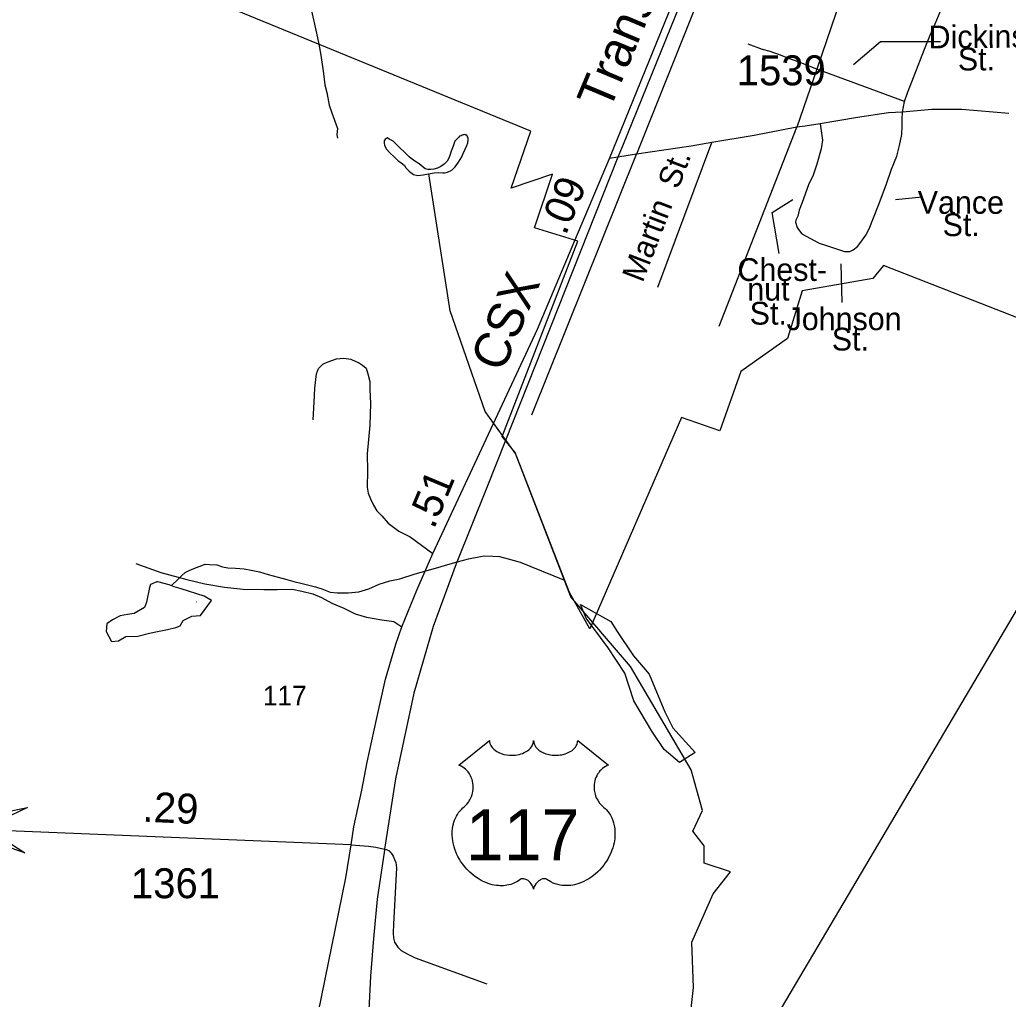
# Model space of a CAD drawing. Extents: x 2206922 to 2357709, y 510027 to 673830.
# Drawn here: x 2301021 to 2305149, y 647845 to 651934 of the extents above; entities that cross this region are included whole.
import ezdxf

# ---------------------------------------------------------------- set-up
doc = ezdxf.new("R2010")
doc.units = 0
for name, color, linetype in [('Exist Boundary Political City Limit New', 7, 'Continuous'), ('Exist Hydrographic Creek Single Shore', 7, 'Continuous'), ('Exist Hydrographic Misc Water Feature', 7, 'Continuous'), ('Exist Railroad Mainline', 7, 'Continuous'), ('Exist Railroad Mainline Label', 7, 'Continuous'), ('Exist Road Non-System Type 51', 7, 'Continuous'), ('Exist Road Non-System Type 51 Label', 7, 'Continuous'), ('Exist Road Primary US Attributed', 7, 'Continuous'), ('Exist Road Primary US Label', 7, 'Continuous'), ('Exist Road Primary US Mileage Tenths English Label', 7, 'Continuous'), ('Exist Road Primary US Shield CELL', 7, 'Continuous'), ('Exist Road Primary US Shield Number Label', 7, 'Continuous'), ('Exist Road Secondary Mileage Hundredths English Label', 7, 'Continuous'), ('Exist Road Secondary Structure Standard Bridge Attributed CELL', 7, 'Continuous'), ('Exist Road Secondary Type 51 Attributed', 7, 'Continuous'), ('Exist Road Secondary Type 51 Number Label', 7, 'Continuous'), ('Exist Utilities Electrical Transmission Line', 7, 'Continuous'), ('Map Preparation Boundary City Limit Buffer Line', 7, 'Continuous')]:
    doc.layers.add(name, color=color, linetype=linetype)

msp = doc.modelspace()

# ---------------------------------------------------------------- linework, layer by layer
at = {"layer": 'Exist Boundary Political City Limit New'}
msp.add_lwpolyline([(2303401.8, 649390.8), (2303317, 649542.9), (2303089.8, 650127.4), (2303035.5, 650194.7), (2303351.8, 651009.5), (2303170.2, 651065.1), (2303245.8, 651290.1), (2303073.5, 651231.2), (2303156, 651468.6), (2301035.5, 652338.5), (2303631.2, 658792.3), (2308548.8, 656795.4), (2306001.2, 650373), (2304628.8, 650908.6), (2304584.2, 650853.8), (2304289.2, 650802.4), (2304227.2, 650603.8), (2304032.8, 650465.9), (2303944.5, 650218.4), (2303784, 650273.1), (2303401.8, 649390.8)], dxfattribs=at)
at = {"layer": 'Exist Hydrographic Creek Single Shore'}
msp.add_lwpolyline([(2303882, 645550.8), (2303855.9, 645674.4), (2303779.8, 646541), (2303700.9, 646947.9), (2303622, 647289.2), (2303761.9, 647541.8), (2303811.2, 647680.3), (2303834.7, 647894), (2303827.6, 648083), (2303916.8, 648284.9), (2303989.5, 648376.4), (2303879.2, 648412.8), (2303879.2, 648485.6), (2303832.3, 648546.6), (2303872.2, 648633.5), (2303825.3, 648802.5), (2303571.9, 649234.5), (2303323, 649525), (2303091.9, 650122.8), (2302965, 650298.1), (2302819, 650718.7), (2302728.8, 651291)], dxfattribs=at)
at = {"layer": 'Exist Hydrographic Misc Water Feature'}
msp.add_line((2301757.6, 649504), (2301759.7, 649503.2), dxfattribs=at)
for points in [[(2302795.6, 651295.6), (2302807.5, 651297.4), (2302825.7, 651305.6), (2302839.7, 651319.7), (2302853.2, 651340), (2302867.2, 651362.2), (2302872.9, 651376.4), (2302880.5, 651394.3), (2302888.5, 651408.5), (2302892.6, 651420.5), (2302894, 651432.4), (2302894.2, 651440.5), (2302892.2, 651444.4), (2302889.9, 651448.4), (2302888.1, 651452.4), (2302883.8, 651452.2), (2302879.9, 651454.4), (2302876, 651454.2), (2302871.7, 651454), (2302868, 651452.2), (2302863.9, 651450), (2302857.9, 651448), (2302854.4, 651444.1), (2302850.3, 651439.8), (2302838.4, 651427.8), (2302830.7, 651405.9), (2302822.5, 651385.6), (2302817.1, 651367.8), (2302811.4, 651353.6), (2302805.4, 651343.6), (2302793.1, 651331.6), (2302779.6, 651321.1), (2302765.9, 651315), (2302749.9, 651311), (2302737.6, 651308.8), (2302725.7, 651308.5), (2302713.6, 651312.4), (2302705.6, 651318.5), (2302689.6, 651332.2), (2302671.1, 651343.9), (2302649.2, 651359.8), (2302625, 651383.7), (2302610.6, 651397.2), (2302596.9, 651411), (2302580.3, 651426.9), (2302564.3, 651435), (2302556.3, 651440.7), (2302552.6, 651438.8), (2302548.5, 651436.6), (2302542.4, 651428.6), (2302542.4, 651420.5), (2302544.6, 651408.8), (2302552.8, 651394.5), (2302567, 651379.1), (2302585.2, 651361.3), (2302601.2, 651345.5), (2302613.1, 651337.6), (2302627.2, 651325.4), (2302633.8, 651315.9), (2302641.8, 651307.8), (2302647.5, 651301.7), (2302653.7, 651295.8), (2302665.6, 651288), (2302683.6, 651284), (2302706.2, 651286.3), (2302727.7, 651290.8), (2302751.7, 651294.8), (2302769.5, 651297), (2302787.6, 651295.1), (2302795.6, 651295.6)], [(2301653, 649571.3), (2301684.4, 649600.5), (2301698.4, 649614.7), (2301712.3, 649626.8), (2301728.1, 649634.9), (2301748, 649642.9), (2301769.9, 649651.3), (2301795.8, 649661.6), (2301813.8, 649659.7), (2301844.1, 649658), (2301867.9, 649650.4), (2301889.7, 649646.7), (2301921.9, 649645.1), (2301958.2, 649641.2), (2301987.7, 649635.6), (2302022.1, 649630), (2302058, 649618.5), (2302099.8, 649606.9), (2302136.6, 649597.4), (2302166.3, 649589.6), (2302194.4, 649581.7), (2302228.4, 649574.2), (2302256.7, 649566.7), (2302282.8, 649558.7), (2302317, 649545), (2302346.9, 649541.7), (2302393.1, 649542.1), (2302436.5, 649546.5), (2302478.6, 649558.8), (2302522.5, 649577.3), (2302566.1, 649591.9), (2302608.4, 649600.1), (2302671.7, 649621), (2302721.8, 649635.3), (2302767.1, 649648), (2302809.1, 649660.3), (2302853.2, 649672.7), (2302895, 649683.5), (2302944.9, 649693.8), (2302960.9, 649695.8), (2302997.2, 649694.5), (2303024.8, 649692.7), (2303060.7, 649683.2), (2303110.8, 649669.6), (2303296.3, 649594)], [(2301694.6, 649558.7), (2301666.5, 649566.6), (2301644.4, 649574.4), (2301597.8, 649587.8), (2301593.9, 649587.6), (2301567.3, 649577), (2301562.4, 649563.5), (2301550, 649503.1), (2301541.4, 649481), (2301498.4, 649455.1), (2301471.3, 649451.4), (2301439.9, 649446.2), (2301408.5, 649429.2), (2301385.2, 649412), (2301381.5, 649380), (2301403.6, 649338.1), (2301433.1, 649340.6), (2301463.9, 649359), (2301514.4, 649360.3), (2301562.4, 649372.6), (2301595.6, 649380), (2301638.7, 649388.6), (2301673.1, 649397.2), (2301690.3, 649403.4), (2301703.9, 649426.8), (2301739.6, 649444), (2301775.2, 649446.5), (2301822, 649509.3), (2301791.2, 649527.7), (2301694.6, 649558.7)], [(2303515.6, 649380.1), (2303583.6, 649279.1), (2303649.3, 649201.6), (2303672.8, 649145.3), (2303715, 649044.3), (2303747.8, 648978.6), (2303841.7, 648875.3), (2303776, 648833.1), (2303712.6, 648887), (2303661, 648964.5), (2303586, 649091.3), (2303548.4, 649206.3), (2303478, 649312), (2303386.5, 649436.4), (2303363.1, 649492.8), (2303489.8, 649422.3), (2303515.6, 649380.1)]]:
    msp.add_lwpolyline(points, dxfattribs=at)
at = {"layer": 'Exist Railroad Mainline'}
for points in [[(2304836.2, 654560), (2304782.7, 654428.5), (2304357.8, 653410.6), (2304280.3, 653229.9), (2304238.9, 653133.3), (2303537.7, 651406.7), (2303519.4, 651360.7)], [(2303519.4, 651360.7), (2303049.3, 650177.5), (2302971.4, 649981.3), (2302842.9, 649662.2), (2302747.8, 649401.3), (2302666.7, 649122.6), (2302590.8, 648765.8), (2302544.4, 648471.5), (2302543.8, 648467.6), (2302514.1, 648263.3), (2302498, 648099.2), (2302485.6, 647941.1), (2302479, 647801.2), (2302479.8, 647551.4), (2302479.2, 647053.6)]]:
    msp.add_lwpolyline(points, dxfattribs=at)
at = {"layer": 'Exist Road Non-System Type 51'}
for p, q in [((2303923.2, 652190.5), (2303597.1, 651372.5)), ((2304449.6, 652023.4), (2304349.9, 651727.3)), ((2304349.9, 651727.3), (2304265.7, 651485.4)), ((2304716.1, 651592.3), (2304349.9, 651727.3)), ((2304707, 651548.2), (2304716.1, 651592.3)), ((2303941.7, 650655.4), (2304265.7, 651485.4)), ((2303685.9, 650818.4), (2303910.9, 651421.2)), ((2303160.1, 650285.3), (2303597.1, 651372.5))]:
    msp.add_line(p, q, dxfattribs=at)
for points in [[(2302113.5, 652778.4), (2302149.1, 652565.1), (2302196.5, 652293.1), (2302212.9, 652137.9), (2302236.6, 651984.5), (2302260.3, 651877.7), (2302269.4, 651832.3)], [(2304716.1, 651592.3), (2304728.8, 651628.6), (2304756.2, 651699.7), (2304800, 651811.1), (2304823.7, 651869.5), (2304843.8, 651917), (2304871.2, 651984.5)], [(2302269.4, 651832.3), (2302278.6, 651786.5), (2302289.5, 651709.8), (2302295, 651662.3), (2302302.8, 651630.5), (2302313.3, 651578), (2302325, 651545.6), (2302347.6, 651479.9), (2302345.9, 651454), (2302348.1, 651439.9)], [(2304349.9, 651727.3), (2304276.1, 651756.6), (2304228.2, 651773.3), (2304197.9, 651786.3), (2304155.2, 651800.9), (2304122.9, 651810.3), (2304062.4, 651832.8)], [(2304363.7, 651498.9), (2304373.1, 651431.7), (2304367.6, 651395.7), (2304350.2, 651331.6), (2304335, 651285.7), (2304315, 651245.1), (2304287.9, 651170.8), (2304276.4, 651138.7), (2304270.5, 651114.7), (2304262.7, 651096.8), (2304260.8, 651088.7), (2304267.1, 651066.7), (2304273.2, 651058.8), (2304287.3, 651041), (2304359.7, 651001.7), (2304389.7, 650992.1), (2304419.9, 650982.5), (2304466, 650967), (2304480, 650967.1), (2304488, 650967.1), (2304501.9, 650973.2), (2304519.7, 650987.6), (2304533.6, 651005.7), (2304554.2, 651034.8), (2304568.5, 651060.7), (2304608, 651160.4), (2304638.9, 651244.7), (2304662.3, 651310.8), (2304683.7, 651365.1), (2304695.1, 651409.2), (2304704.6, 651454.9), (2304706.4, 651491.3), (2304706.1, 651518), (2304707, 651548.2)], [(2302246.7, 650263.4), (2302249.9, 650337.4), (2302253.4, 650395.5), (2302260.8, 650455.5), (2302268.5, 650477.6), (2302286.1, 650495.7), (2302304.2, 650504), (2302344, 650518.5), (2302373.9, 650520.7), (2302403.9, 650517.1), (2302424.1, 650507.3), (2302436.1, 650503.4), (2302452.1, 650491.6), (2302468.2, 650479.7), (2302474.6, 650455.7), (2302482.9, 650423.9), (2302483.3, 650389.9), (2302485.8, 650331.9), (2302482.9, 650242), (2302472.1, 650121.9), (2302472.9, 650049.9), (2302471.6, 649982.1), (2302476, 649958.1), (2302486.1, 649934.3), (2302498.4, 649908.3), (2302512.8, 649884.5), (2302532.9, 649862.7), (2302559.3, 649833), (2302603.6, 649799.6), (2302651.8, 649776.1), (2302746, 649706.5)], [(2301505.7, 649663.8), (2301610, 649626.9), (2301718.2, 649598), (2301794.4, 649578.9), (2301876.3, 649565.8), (2301954.5, 649556.6), (2302040.4, 649555.5), (2302096.4, 649556.2), (2302158.4, 649556.9), (2302198.5, 649549.3), (2302244.6, 649537.8), (2302280.6, 649522.2), (2302325, 649498.6), (2302375.1, 649477.2), (2302421.4, 649453.7), (2302469.6, 649440.3), (2302533.7, 649428.8), (2302583.6, 649421.5), (2302617.1, 649400.4)], [(2302405.7, 648490), (2302477.7, 648484.7), (2302507.8, 648479.7), (2302525.8, 648476.3), (2302544.4, 648471.5)], [(2302544.4, 648471.5), (2302552, 648469.5), (2302564.2, 648463.9), (2302576.2, 648449.9), (2302580.1, 648441.9), (2302586.3, 648427.9), (2302591.2, 648415.4), (2302594.6, 648394), (2302582.2, 648158.8), (2302581.1, 648121.6), (2302582.2, 648100.1), (2302586.7, 648083.2), (2302600.2, 648061.8), (2302613.8, 648048.2), (2302638.6, 648034.7), (2302672.4, 648017.7), (2302972.3, 647908.8)]]:
    msp.add_lwpolyline(points, dxfattribs=at)
at = {"layer": 'Exist Road Non-System Type 51 Label'}
for points in [[(2304866.4, 651841.9), (2304615.9, 651841.9), (2304502.4, 651746.2)], [(2304192, 650958.6), (2304163.1, 651129), (2304249.6, 651184.2)], [(2304789.4, 651193.2), (2304677.7, 651182.2)], [(2304455.9, 650753.1), (2304451.5, 650915)]]:
    msp.add_lwpolyline(points, dxfattribs=at)
at = {"layer": 'Exist Road Primary US Attributed'}
for points in [[(2303483.9, 651355.3), (2304192.5, 653097.3), (2304256.3, 653241.5), (2304435.1, 653678.7), (2304615.7, 654124.2), (2304800, 654573.3)], [(2302405.7, 648490), (2302416.9, 648564.1), (2302449.2, 648718.4), (2302471.9, 648834.6), (2302511.1, 649013.3), (2302548.3, 649181.1), (2302591.3, 649327.3), (2302617.1, 649400.4), (2302678.7, 649552.4), (2302746, 649706.5), (2303183, 650642.7), (2303339.5, 651013.2), (2303483.9, 651355.3)], [(2302035.4, 646359.6), (2302029.6, 646442.7), (2302032.4, 646591), (2302042.5, 646654.2), (2302064.2, 646789.1), (2302383.3, 648351.9), (2302405.7, 648490)]]:
    msp.add_lwpolyline(points, dxfattribs=at)
at = {"layer": 'Exist Road Primary US Shield CELL'}
msp.add_lwpolyline([(2302983, 648924.8), (2302983.3, 648919.5), (2302984.6, 648913.2), (2302985.6, 648909.9), (2302988.6, 648903.7), (2302993.4, 648896.3), (2303000.2, 648889.1), (2303007.9, 648882.8), (2303013.1, 648879.5), (2303021.8, 648874.8), (2303031.8, 648870.6), (2303042.9, 648867.4), (2303054.2, 648865.1), (2303066.6, 648863.7), (2303078.8, 648863.5), (2303092, 648864.5), (2303106.6, 648867.3), (2303113.4, 648869.1), (2303120.9, 648871.6), (2303127.9, 648874.5), (2303135.5, 648878.6), (2303141.7, 648882.6), (2303146.5, 648886.1), (2303153.4, 648892.6), (2303158.8, 648899.4), (2303161.1, 648903.2), (2303163, 648906.8), (2303165.7, 648914.6), (2303166.5, 648918), (2303167, 648925.1), (2303167.5, 648919.1), (2303168.1, 648915.4), (2303169.1, 648911.8), (2303170.6, 648907.9), (2303173.3, 648902.4), (2303176.4, 648897.9), (2303182.1, 648891.1), (2303185.7, 648887.8), (2303188.9, 648885.1), (2303197.7, 648879.1), (2303207.9, 648873.9), (2303212.9, 648871.7), (2303218.1, 648869.9), (2303224.6, 648867.9), (2303231.3, 648866.3), (2303238, 648865.2), (2303244.9, 648864.2), (2303251.9, 648863.7), (2303257.6, 648863.5), (2303264.5, 648863.6), (2303271, 648864), (2303277.6, 648864.7), (2303284.9, 648866), (2303290.7, 648867.2), (2303298.5, 648869.3), (2303305.5, 648871.8), (2303311.6, 648874.5), (2303319.6, 648878.6), (2303326.1, 648882.7), (2303330.8, 648886.5), (2303336.4, 648891.6), (2303341.7, 648897.8), (2303344.8, 648902.3), (2303347, 648906.9), (2303349.1, 648911.8), (2303350.3, 648916.9), (2303350.9, 648921.4), (2303351.1, 648925.2), (2303479.7, 648822.8), (2303476.6, 648821.6), (2303469.6, 648818.2), (2303464.1, 648815), (2303455.2, 648808.7), (2303451.4, 648805.3), (2303447.7, 648801.7), (2303444.2, 648797.9), (2303441.1, 648794.4), (2303437.4, 648789.2), (2303434, 648784), (2303430.8, 648778.3), (2303428.4, 648773.4), (2303424.4, 648763.1), (2303422.5, 648756.5), (2303421.3, 648751), (2303419.8, 648739.5), (2303419.4, 648734), (2303419.4, 648728.6), (2303419.7, 648722.9), (2303420.2, 648717.5), (2303421.2, 648711.8), (2303422.1, 648706.8), (2303423.7, 648700.6), (2303426, 648693.5), (2303428.8, 648686.5), (2303434.7, 648675.4), (2303442.3, 648664), (2303447.6, 648657.6), (2303453, 648652.1), (2303460.9, 648645.4), (2303465.2, 648641.6), (2303470.1, 648636.7), (2303478.2, 648627.4), (2303481.4, 648622.9), (2303484.7, 648618), (2303487.8, 648612.9), (2303490.8, 648607.4), (2303493.3, 648602.7), (2303497.8, 648591.6), (2303501.1, 648580.9), (2303502.6, 648575.3), (2303505, 648562.7), (2303505.9, 648556.5), (2303506.9, 648544.1), (2303506.9, 648529.2), (2303505.8, 648515.1), (2303503.1, 648498.6), (2303500.9, 648488.7), (2303497.5, 648477.3), (2303494.3, 648467.3), (2303488.4, 648452.7), (2303483.2, 648442), (2303476.4, 648429.6), (2303471.8, 648422), (2303466.4, 648414), (2303459.6, 648404.7), (2303451.7, 648394.8), (2303442.3, 648384.4), (2303434.6, 648376.7), (2303424.6, 648367.8), (2303418.5, 648362.8), (2303409.8, 648356.2), (2303398, 648348.3), (2303386.3, 648341.6), (2303376.3, 648336.5), (2303367.5, 648332.7), (2303356.1, 648328.3), (2303337.1, 648323.1), (2303330.2, 648321.7), (2303322, 648320.4), (2303314.4, 648319.7), (2303306.9, 648319.2), (2303296.9, 648319.2), (2303286.9, 648320), (2303277.5, 648321.4), (2303267.7, 648323.4), (2303257.5, 648326.4), (2303248.2, 648330.1), (2303238.8, 648334.7), (2303222.8, 648344.8), (2303218.3, 648347.2), (2303215.7, 648347.9), (2303209.5, 648348.2), (2303203.7, 648347), (2303197.8, 648344.6), (2303194.3, 648342.7), (2303189.5, 648339.6), (2303185.9, 648336.7), (2303181.5, 648332.5), (2303178.4, 648329), (2303176.1, 648326.3), (2303171.6, 648319.2), (2303170, 648315.9), (2303168.4, 648311.5), (2303166.9, 648305.2), (2303164.9, 648313.2), (2303162.5, 648318.5), (2303159.8, 648323.1), (2303156.9, 648327.1), (2303152.4, 648332.3), (2303148.4, 648336.2), (2303143.6, 648340.1), (2303138.4, 648343.2), (2303134.3, 648345.4), (2303130.5, 648346.8), (2303125.8, 648347.9), (2303122, 648348.2), (2303118.9, 648348.2), (2303114.6, 648347.2), (2303108.8, 648343), (2303103.3, 648339.2), (2303097.3, 648335.5), (2303090.2, 648331.7), (2303084.9, 648329.3), (2303078.7, 648326.8), (2303071.4, 648324.4), (2303063.5, 648322.3), (2303055.4, 648320.7), (2303048.2, 648319.6), (2303040.6, 648318.9), (2303033.7, 648318.7), (2303026.4, 648318.8), (2303019.7, 648319.3), (2303011.9, 648320), (2303002.1, 648321.4), (2302994.1, 648323.2), (2302985.6, 648325.5), (2302976.9, 648328.3), (2302967.5, 648331.8), (2302955.8, 648336.9), (2302947.7, 648341.1), (2302934.9, 648348.5), (2302919.8, 648358.9), (2302908.5, 648368.1), (2302900.1, 648375.6), (2302887.9, 648388.1), (2302880.7, 648396.2), (2302869.5, 648410.8), (2302862.3, 648421.3), (2302857.6, 648429.1), (2302850.7, 648441.6), (2302847, 648449.4), (2302842.1, 648460.8), (2302838.3, 648471.2), (2302835.1, 648481.1), (2302833.4, 648487.4), (2302831, 648498.4), (2302829.5, 648506.2), (2302828, 648516.9), (2302827.2, 648528.3), (2302827.1, 648538.7), (2302827.4, 648547.3), (2302828.3, 648557.4), (2302830.1, 648568.2), (2302832.1, 648577.3), (2302834, 648584), (2302836.7, 648592), (2302840.3, 648600.9), (2302844.6, 648609.4), (2302848.6, 648616.5), (2302853.7, 648624.1), (2302858.7, 648630.5), (2302865.3, 648637.7), (2302872.1, 648644.2), (2302878.4, 648649.3), (2302885.8, 648656.6), (2302889.7, 648661), (2302894.4, 648667.2), (2302898.1, 648672.9), (2302901.1, 648678), (2302905, 648685.5), (2302907.3, 648691.1), (2302910.3, 648699.8), (2302911.8, 648705.8), (2302913.3, 648713.7), (2302914.3, 648721), (2302914.7, 648730.2), (2302914.4, 648737.8), (2302913.4, 648746.7), (2302911.8, 648755.2), (2302909.8, 648762.7), (2302906.6, 648771.2), (2302903.6, 648777.4), (2302898.7, 648785.9), (2302893.2, 648793.7), (2302887.6, 648800.1), (2302881.9, 648805.8), (2302876.4, 648810), (2302871.2, 648813.7), (2302864.7, 648817.7), (2302858.4, 648820.8), (2302854.4, 648822.4)], close=True, dxfattribs=at)
at = {"layer": 'Exist Road Secondary Structure Standard Bridge Attributed CELL'}
msp.add_lwpolyline([(2301042.1, 648456.9), (2300695.3, 648573.2), (2301053.8, 648645.9), (2300877.9, 648561.9)], close=True, dxfattribs=at)
at = {"layer": 'Exist Road Secondary Type 51 Attributed'}
msp.add_line((2303519.4, 651360.7), (2303483.9, 651355.3), dxfattribs=at)
for points in [[(2305151.9, 651543.1), (2304955.9, 651560), (2304829.7, 651558.9), (2304707, 651548.2), (2304649.4, 651545.4), (2304519, 651526.6), (2304363.7, 651498.9), (2304301.1, 651489.5), (2304265.7, 651485.4), (2304088.5, 651450.9), (2303910.9, 651421.2), (2303824.9, 651406.9), (2303597.1, 651372.5), (2303519.4, 651360.7)], [(2302405.7, 648490), (2300937, 648550.1), (2300864.2, 648555.3)]]:
    msp.add_lwpolyline(points, dxfattribs=at)
at = {"layer": 'Exist Utilities Electrical Transmission Line'}
msp.add_lwpolyline([(2303293.7, 646270.3), (2305336.9, 649727), (2305683, 650284)], dxfattribs=at)
at = {"layer": 'Map Preparation Boundary City Limit Buffer Line'}
msp.add_lwpolyline([(2303401.8, 649390.8), (2303317, 649542.9), (2303089.8, 650127.4), (2303035.5, 650194.7), (2303351.8, 651009.5), (2303170.2, 651065.1), (2303245.8, 651290.1), (2303073.5, 651231.2), (2303156, 651468.6), (2301035.5, 652338.5), (2303631.2, 658792.3), (2308548.8, 656795.4), (2306001.2, 650373), (2304628.8, 650908.6), (2304584.2, 650853.8), (2304289.2, 650802.4), (2304227.2, 650603.8), (2304032.8, 650465.9), (2303944.5, 650218.4), (2303784, 650273.1), (2303401.8, 649390.8)], dxfattribs=at)

# ---------------------------------------------------------------- texts
at = {"layer": 'Exist Railroad Mainline Label'}
for s, rotation, p in [('Transportation', 67.2236, (2303482.5, 651548.2)), ('CSX', 67.2915, (2303037.8, 650457.2))]:
    msp.add_text(s, height=150, rotation=rotation, dxfattribs=at).set_placement(p)
at = {"layer": 'Exist Road Non-System Type 51 Label'}
for s, rotation, p in [('Dickinson', 0.4499, (2304816.9, 651814.6)), ('St.', 0.0507, (2304938.7, 651722.4)), ('St.', 68.9923, (2303771, 651223)), ('Martin', 68.9923, (2303622.3, 650833.2))]:
    msp.add_text(s, height=95, rotation=rotation, dxfattribs=at).set_placement(p)
for s, p in [('Vance', (2304771.1, 651124)), ('St.', (2304875.2, 651030.8)), ('Chest-', (2304018.2, 650843.6)), ('nut', (2304059.3, 650761.7)), ('St.', (2304069.4, 650661.3)), ('Johnson', (2304223.5, 650638.2)), ('St.', (2304412.2, 650553.2))]:
    msp.add_text(s, height=95, dxfattribs=at).set_placement(p)
at = {"layer": 'Exist Road Primary US Label'}
msp.add_text('117', height=82.02, dxfattribs=at).set_placement((2302036.4, 649071.5))
at = {"layer": 'Exist Road Primary US Mileage Tenths English Label'}
for s, p in [('.09', (2303300.7, 651030.2)), ('.51', (2302750.6, 649804.1))]:
    msp.add_text(s, height=125, rotation=67.3097, dxfattribs=at).set_placement(p)
at = {"layer": 'Exist Road Primary US Shield Number Label'}
msp.add_text('117', height=212.5, dxfattribs=at).set_placement((2302884.2, 648425.5))
at = {"layer": 'Exist Road Secondary Mileage Hundredths English Label'}
msp.add_text('.29', height=125, rotation=357.4032, dxfattribs=at).set_placement((2301532.2, 648586.7))
at = {"layer": 'Exist Road Secondary Type 51 Number Label'}
for s, p in [('1539', (2304015.4, 651660.5)), ('1361', (2301485.4, 648266.8))]:
    msp.add_text(s, height=125, dxfattribs=at).set_placement(p)

doc.saveas('drawing.dxf')
